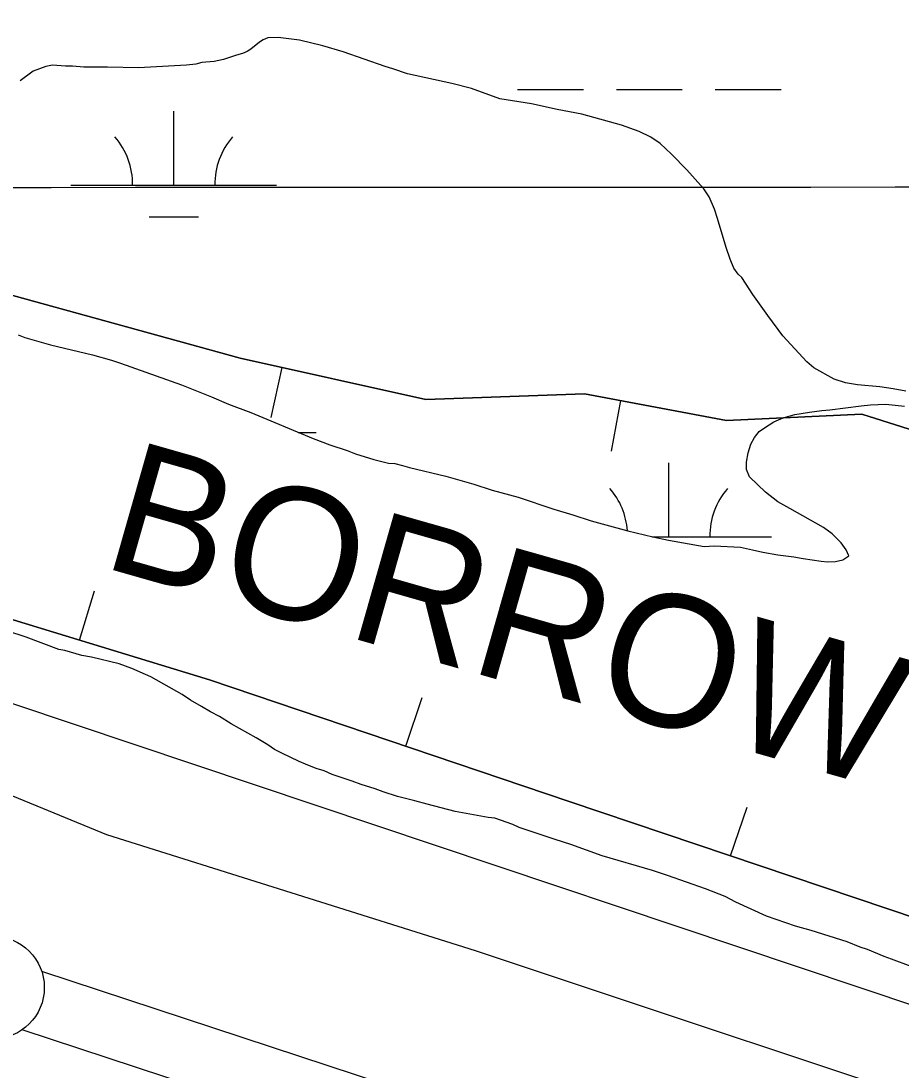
# Model space of a CAD drawing. Extents: x 3281947 to 3319794, y 715894 to 741249.
# Drawn here: x 3297181 to 3297609, y 726907 to 727417 of the extents above; entities that cross this region are included whole.
import ezdxf

# ---------------------------------------------------------------- set-up
doc = ezdxf.new("R2010")
doc.units = 0
for name, color, linetype in [('V-BORW-IDEN', 7, 'Continuous'), ('V-BORW-LINE', 7, 'Continuous'), ('V-GRID-MAJR', 7, 'Continuous'), ('V-LEVE-TOET', 7, 'Continuous'), ('V-SITE-VEGE', 7, 'Continuous'), ('V-SURV-LINE', 7, 'Continuous'), ('V-WETL-SWMP', 7, 'Continuous')]:
    doc.layers.add(name, color=color, linetype=linetype)

msp = doc.modelspace()

# ---------------------------------------------------------------- linework, layer by layer
at = {"layer": 'V-BORW-LINE'}
for p, q in [((3297307.884, 727248.537), (3297302.416, 727224.142)), ((3297472.3850000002, 727232.4400000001), (3297467.731, 727207.877)), ((3297209.568, 727116.02), (3297216.873, 727139.929)), ((3297367.994, 727064.531), (3297375.997, 727088.216)), ((3297525.84, 727011.238), (3297533.832, 727034.926))]:
    msp.add_line(p, q, dxfattribs=at)
for points in [[(3296176.103, 727975.973), (3296145.2, 727996.12), (3296109.691, 728008.5530000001), (3296087.878, 727979.671), (3296096.889, 727925.355), (3296134.328, 727820.7220000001), (3296197.99, 727759.571), (3296285.2660000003, 727696.22), (3296318.975, 727642.031), (3296355.947, 727594.254), (3296381.166, 727576.014), (3296484.261, 727526.094), (3296577.554, 727453.148), (3296662.043, 727386.845), (3296766.79, 727319.164), (3296846.02, 727268.107), (3296959.343, 727209.976), (3297107.146, 727147.31), (3297272.643, 727096.75), (3297447.342, 727037.72), (3297694.538, 726954.326)], [(3296176.103, 727975.973), (3296192.448, 727946.567), (3296246.669, 727914.4450000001), (3296281.801, 727886.951), (3296455.475, 727754.823), (3296514.617, 727695.0380000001), (3296568.858, 727646.028), (3296656.582, 727570.97), (3296709.432, 727522.38), (3296776.678, 727452.371), (3296832.997, 727398.939), (3296903.9560000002, 727351.898), (3296980.4930000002, 727339.022), (3297082.538, 727313.888), (3297172.4020000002, 727284.8470000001), (3297287.6180000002, 727253.079), (3297377.6890000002, 727232.89), (3297454.812, 727235.77), (3297523.887, 727222.682), (3297589.515, 727225.81), (3297712.2830000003, 727187.019)], [(3297287.6180000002, 727253.079), (3297172.4020000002, 727284.8470000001), (3297082.538, 727313.888), (3296980.4930000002, 727339.022), (3296903.9560000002, 727351.898), (3296832.997, 727398.939), (3296776.678, 727452.371), (3296709.432, 727522.38), (3296656.582, 727570.97), (3296568.858, 727646.028), (3296514.617, 727695.0380000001), (3296455.475, 727754.823), (3296281.801, 727886.951), (3296246.669, 727914.4450000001), (3296192.448, 727946.567), (3296176.103, 727975.973)], [(3297694.538, 726954.326), (3297447.342, 727037.72), (3297272.643, 727096.75), (3297107.146, 727147.31), (3296959.343, 727209.976), (3296846.02, 727268.107)], [(3297712.2830000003, 727187.019), (3297589.515, 727225.81), (3297523.887, 727222.682), (3297454.812, 727235.77), (3297377.6890000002, 727232.89), (3297287.6180000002, 727253.079)]]:
    msp.add_lwpolyline(points, dxfattribs=at)
at = {"layer": 'V-GRID-MAJR'}
msp.add_spline([(3286082.416, 727332.685), (3291331.5, 727333.83), (3296580.583, 727335.738), (3301829.665, 727338.411), (3307078.748, 727341.846), (3312327.829, 727346.045), (3317576.91, 727351.008), (3317576.911, 727351.008)], degree=3, dxfattribs=at)
at = {"layer": 'V-LEVE-TOET'}
msp.add_lwpolyline([(3294520.108, 729099.929), (3294686.1950000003, 728896.241), (3294835.056, 728741.863), (3295011.296, 728529.712), (3295151.607, 728369.964), (3295217.19, 728306.005), (3295337.203, 728223.0920000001), (3295601.421, 728029.5480000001), (3295833.097, 727865.921), (3296006.0840000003, 727720.226), (3296224.859, 727569.733), (3296407.387, 727451.186), (3296644.838, 727294.549), (3296700.827, 727256.848), (3296776.525, 727209.8030000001), (3296893.201, 727154.818), (3297031.536, 727100.169), (3297222.661, 727021.53), (3297401.7630000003, 726965.186), (3297667.196, 726876.8470000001)], dxfattribs=at)
at = {"layer": 'V-SITE-VEGE'}
for points in [[(3297610.907, 727236.947), (3297604.773, 727238.192), (3297598.238, 727239.044), (3297587.541, 727240.134), (3297581.602, 727240.978), (3297576.066, 727242.813), (3297566.203, 727248.254), (3297562.859, 727251.254), (3297551.275, 727263.8520000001), (3297543.833, 727273.832), (3297536.589, 727284.008), (3297531.309, 727292.184), (3297529.54, 727293.785), (3297527.3850000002, 727296.779), (3297525.64, 727301.156), (3297523.707, 727306.725), (3297519.474, 727320.839), (3297517.927, 727325.4130000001), (3297515.404, 727331.384), (3297512.863, 727335.372), (3297511.292, 727336.971), (3297504.62, 727344.5650000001), (3297497.1550000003, 727352.166), (3297491.65, 727357.37), (3297487.115, 727360.384), (3297481.3910000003, 727363.21), (3297472.894, 727366.262), (3297453.514, 727371.591), (3297441.639, 727373.876), (3297429.173, 727376.567), (3297413.731, 727379.084), (3297399.897, 727383.969), (3297390.4050000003, 727386.431), (3297368.8370000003, 727391.186), (3297361.722, 727393.629), (3297357.964, 727394.653), (3297337.607, 727401.7760000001), (3297327.724, 727404.838), (3297316.4450000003, 727407.519), (3297305.951, 727408.8030000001), (3297300.9930000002, 727408.647), (3297298.804, 727407.677), (3297297.0100000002, 727406.503), (3297292.815, 727403.171), (3297291.019, 727402)], [(3297291.019, 727402), (3297288.633, 727401.027), (3297285.852, 727400.259), (3297279.487, 727398.137), (3297274.92, 727397.187), (3297268.966, 727396.644), (3297265.985, 727395.878), (3297261.4220000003, 727395.323), (3297238.214, 727394.145), (3297223.151, 727394.479), (3297211.649, 727394.383), (3297206.103, 727394.832), (3297202.732, 727394.86), (3297196.394, 727395.3150000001), (3297193.215, 727394.748), (3297187.048, 727392.427), (3297180.663, 727387.725)]]:
    msp.add_lwpolyline(points, dxfattribs=at)
at = {"layer": 'V-SURV-LINE'}
for points in [[(3297191.101660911, 726955.2260889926), (3297594.0629247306, 726822.4139035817)], [(3297584.6921593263, 726793.9149702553), (3297181.7308945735, 726926.7271559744)]]:
    msp.add_lwpolyline(points, dxfattribs=at)
msp.add_circle((3297167.43365, 726947.2328200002), 25, dxfattribs=at)
at = {"layer": 'V-WETL-SWMP'}
for p, q in [((3297422.3593627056, 727383.4864915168), (3297454.3593442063, 727383.4864915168)), ((3297470.3593349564, 727383.486491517), (3297502.359316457, 727383.4864915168)), ((3297518.359307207, 727383.486491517), (3297550.359288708, 727383.4864915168)), ((3297255.295515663, 727337.0565211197), (3297255.295471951, 727373.0564981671)), ((3297205.295544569, 727337.0565211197), (3297305.295486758, 727337.0565211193)), ((3297243.295541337, 727321.6255309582), (3297267.2955274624, 727321.6255309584)), ((3297315.761419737, 727216.9855976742), (3297324.451621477, 727216.9855976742)), ((3297495.7675840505, 727166.2436300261), (3297495.7675403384, 727202.2436070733)), ((3297487.659993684, 727166.2436300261), (3297545.7675551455, 727166.2436300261))]:
    msp.add_line(p, q, dxfattribs=at)
for points in [[(3294945.583, 728618.6510000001), (3295216.14, 728367.936), (3295526.781, 728127.25), (3296047.855, 727726.107), (3296331.258, 727531.8030000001), (3296839.486, 727224.6780000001), (3297059.941, 727124.3910000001), (3297852.464, 726858.823)], [(3297179.661, 727264.317), (3297182.968, 727263.126), (3297195.377, 727259.531), (3297215.903, 727254.702), (3297225.004, 727252.132), (3297229.469, 727250.599), (3297259.0670000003, 727240.0480000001), (3297273.613, 727234.277), (3297281.875, 727230.719), (3297292.786, 727226.639), (3297323.029, 727213.926), (3297331.129, 727210.867), (3297339.565, 727208.137), (3297343.532, 727206.609), (3297352.465, 727203.8740000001), (3297359.5810000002, 727201.986), (3297362.731, 727201.791), (3297366.373, 727200.929), (3297369.847, 727199.903), (3297387.56, 727195.762), (3297401.127, 727191.8250000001), (3297410.058, 727188.924), (3297422.6350000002, 727185.4940000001), (3297440, 727179.697), (3297449.099, 727176.961), (3297458.031, 727174.061), (3297475.901, 727169.09), (3297487.985, 727166.161), (3297495.6010000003, 727164.599), (3297512.991, 727161.457), (3297517.805, 727161.912), (3297530.571, 727161.133), (3297536.532, 727159.9180000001), (3297541.498, 727158.712), (3297548.786, 727157.486), (3297556.574, 727156.586), (3297561.045, 727155.7170000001), (3297569.826, 727154.476), (3297572.974, 727154.116), (3297576.791, 727154.248), (3297580.281, 727155.046), (3297583.285, 727157.01), (3297581.983, 727159.841), (3297579.5270000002, 727163.3470000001), (3297575.0870000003, 727167.7000000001), (3297570.967, 727170.723), (3297554.628, 727179.993), (3297548.685, 727183.199), (3297542.756, 727187.897), (3297535.0270000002, 727195.431), (3297533.565, 727198.9280000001), (3297533.598, 727202.577), (3297534.302, 727207.049), (3297535.666, 727211.184), (3297537.355, 727214.487), (3297539.704, 727217.451), (3297542.208, 727219.253), (3297546.878, 727222.031), (3297551.374, 727223.982), (3297557.029, 727225.59), (3297564.173, 727226.8520000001), (3297570.1520000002, 727227.628), (3297573.97, 727227.925), (3297589.249, 727229.9450000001), (3297593.732, 727230.402), (3297601.199, 727230.666), (3297610.315, 727229.755)], [(3297613.578, 726957.513), (3297603.989, 726961.082), (3297600.35, 726962.2760000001), (3297592.252, 726965.667), (3297588.779, 726966.859), (3297582.499, 726969.404), (3297564.966, 726975.036), (3297557.3540000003, 726977.095), (3297543.2970000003, 726981.866), (3297528.429, 726988.801), (3297523.145, 726991.503), (3297513.558, 726995.238), (3297495.203, 727001.707), (3297487.926, 727004.095), (3297463.44, 727011.282), (3297448.227, 727016.7270000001), (3297440.6180000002, 727019.118), (3297423.088, 727025.082), (3297419.949, 727026.437), (3297411.35, 727029.5), (3297408.036, 727029.862), (3297391.972, 727032.826), (3297378.4, 727036.2660000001), (3297372.444, 727037.978), (3297364.002, 727040.045), (3297357.055, 727042.264), (3297353.088, 727043.7930000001), (3297346.305, 727045.844), (3297342.007, 727047.542), (3297332.249, 727050.781), (3297328.449, 727052.474), (3297324.4790000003, 727053.671), (3297319.355, 727055.708), (3297316.215, 727057.063), (3297307.792, 727061.12), (3297304.325, 727062.976), (3297301.0270000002, 727065.162), (3297295.417, 727068.53), (3297283.204, 727075.441), (3297277.596, 727078.975), (3297273.137, 727081.172), (3297268.848, 727083.865), (3297263.401, 727086.9), (3297259.444, 727089.589), (3297244.094, 727098.187), (3297235.007, 727102.25), (3297228.724, 727104.463), (3297215.316, 727107.736), (3297210.68, 727108.607), (3297202.407, 727111.004), (3297199.426, 727111.528), (3297183.555, 727117.4770000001), (3297174.293, 727120.546)]]:
    msp.add_lwpolyline(points, dxfattribs=at)
for centre, radius, start, end in [((3297200.05261092, 727337.5313239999), 35.246287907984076, 359.22817999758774, 40.7718383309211), ((3297310.5384192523, 727337.5313239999), 35.246287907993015, 139.22817690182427, 180.7718352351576), ((3297440.524679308, 727166.7184329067), 35.246287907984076, 3.961693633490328, 40.7718383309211), ((3297551.0104876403, 727166.7184329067), 35.246287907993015, 139.22817690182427, 180.7718352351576)]:
    msp.add_arc(centre, radius, start, end, dxfattribs=at)

# ---------------------------------------------------------------- texts
at = {"layer": 'V-BORW-IDEN'}
msp.add_text('BORROW PIT', height=63.99987399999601, rotation=344.10501124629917, dxfattribs=at).set_placement((3297219.1407099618, 727151.9739134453))

doc.saveas('drawing.dxf')
